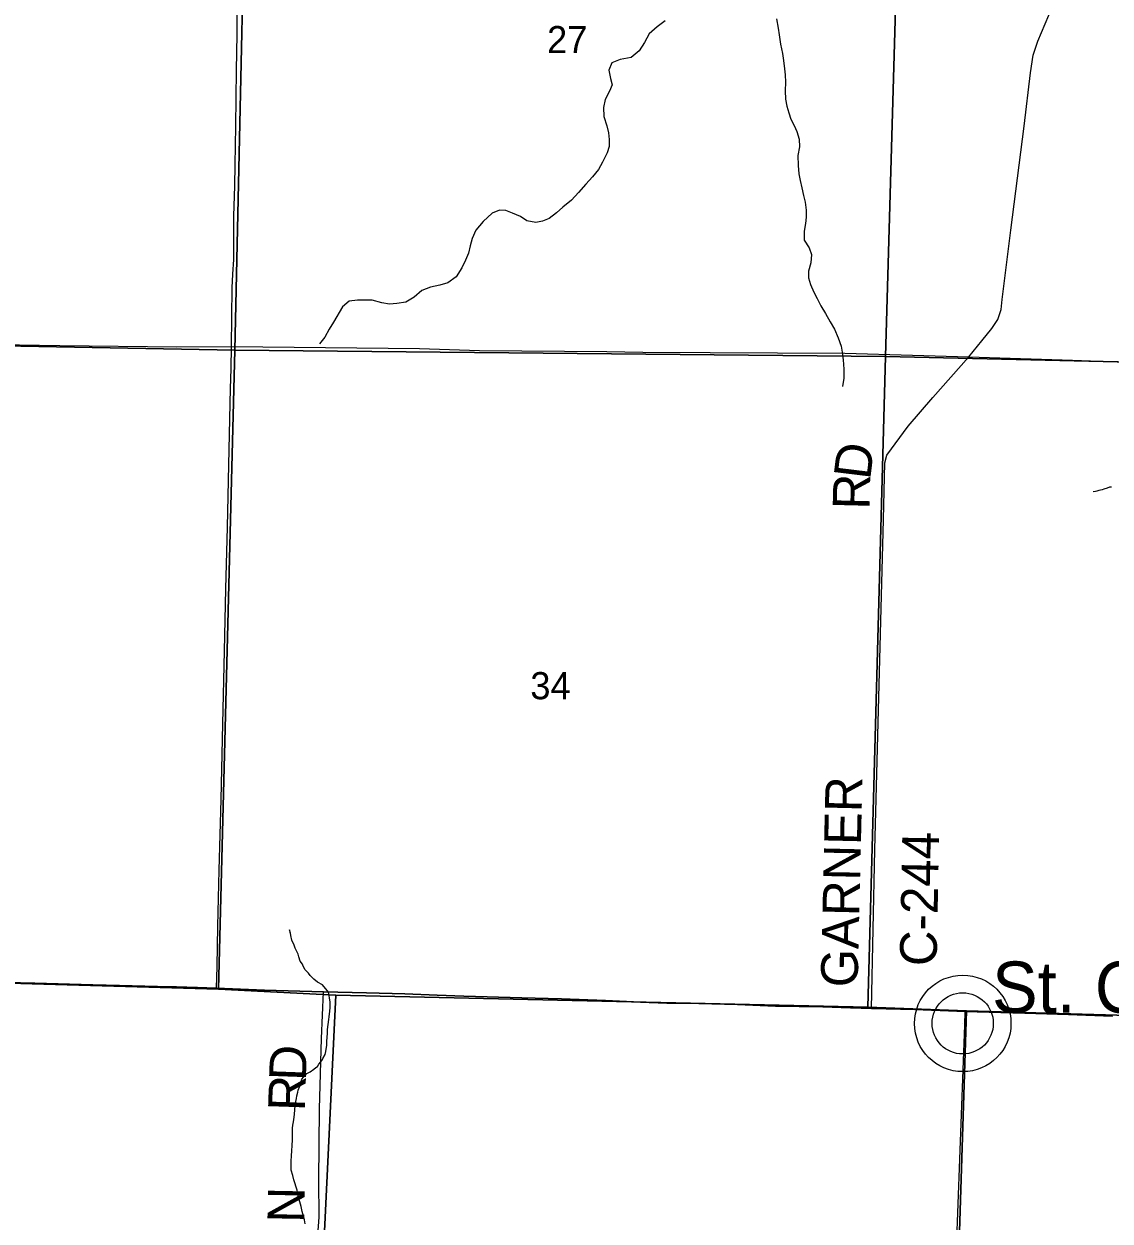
# Model space of a CAD drawing. Extents: x 1310247 to 1552180, y 377264 to 706493.
# Drawn here: x 1327940 to 1336785, y 512834 to 522581 of the extents above; entities that cross this region are included whole.
import ezdxf

# ---------------------------------------------------------------- set-up
doc = ezdxf.new("R2010")
doc.units = 0
for name, color, linetype in [('GM_X_County_Road', 7, 'Continuous'), ('GM_X_County_Road_Text', 7, 'Continuous'), ('GM_X_Minor_River', 7, 'Continuous'), ('GM_X_Section', 7, 'Continuous'), ('GM_X_Section_Text', 7, 'Continuous'), ('GM_X_State_Route', 7, 'Continuous'), ('GM_X_Township', 7, 'Continuous'), ('GM_X_Township_Road', 7, 'Continuous'), ('GM_X_Township_Road_Text', 7, 'Continuous'), ('GM_X_Unincorporated', 7, 'Continuous'), ('GM_X_Unincorporated_Location', 7, 'Continuous'), ('GM_X_Unincorporated_Text', 7, 'Continuous')]:
    doc.layers.add(name, color=color, linetype=linetype)

msp = doc.modelspace()

# ---------------------------------------------------------------- linework, layer by layer
at = {"layer": 'GM_X_County_Road'}
for points in [[(1334842, 514564.3), (1334870, 515856.4), (1334940.9, 518546.7), (1334950.8, 519008.4), (1334967.9, 519070.2), (1335140.9, 519306.3), (1335342.1, 519538.5), (1335636.1, 519869.9), (1335741.4, 520000.1), (1335822.3, 520102.1), (1335871.6, 520174.4), (1335897.9, 520256), (1335907.1, 520337.5), (1335976.8, 520901.1), (1336085.5, 521749.4), (1336135.9, 522182.9), (1336157.7, 522326.9), (1336196.5, 522440.7), (1336317.5, 522722.9)], [(1335439.3, 509482.1), (1335480.3, 511155.7), (1335602.2, 514427.6), (1335604.9, 514541)]]:
    msp.add_lwpolyline(points, dxfattribs=at)
at = {"layer": 'GM_X_Minor_River'}
for points in [[(1334068.4, 522621.8), (1334082.8, 522545.3), (1334091.7, 522493), (1334102.2, 522416.5), (1334116.6, 522340), (1334125.4, 522283.6), (1334134, 522215.3), (1334139, 522165), (1334141.8, 522106.8), (1334138.3, 522036.6), (1334140.9, 521968.4), (1334151.7, 521912), (1334168.6, 521855.5), (1334185.6, 521805), (1334212.6, 521754.3), (1334233.6, 521703.7), (1334252.4, 521641.1), (1334255.1, 521580.9), (1334243.6, 521508.9), (1334243.9, 521426.7), (1334250.5, 521360.3), (1334261.4, 521306), (1334274.1, 521245.5), (1334288.9, 521185), (1334301.8, 521128.6), (1334310.5, 521064.3), (1334311.2, 521006.1), (1334306.2, 520956), (1334294.8, 520892.1), (1334293.3, 520819.9), (1334334.1, 520756.9), (1334355, 520704.3), (1334349.6, 520634.2), (1334330.1, 520568.4), (1334329, 520514.3), (1334345.8, 520457.8), (1334372.7, 520397), (1334399.6, 520344.3), (1334430.5, 520285.5), (1334467.3, 520222.6), (1334506, 520155.6), (1334540.8, 520094.7), (1334571.5, 520023.9), (1334596.1, 519957.2), (1334603.1, 519906.9), (1334611.8, 519844.5), (1334618.3, 519770.2), (1334616.7, 519696), (1334607.3, 519630)], [(1333163.1, 522606.3), (1333095.9, 522557.5), (1333030.5, 522498.7), (1332994.9, 522429.2), (1332949.3, 522361.9), (1332884, 522307.1)], [(1332884, 522307.1), (1332795.7, 522291.6), (1332728.8, 522265.1), (1332703.2, 522203.6), (1332717.5, 522137), (1332730.2, 522084.5), (1332708.8, 522032.9), (1332673, 521965.5), (1332659.3, 521899.7), (1332663.5, 521827.3), (1332687.5, 521750.5), (1332700.1, 521694), (1332706.8, 521639.7), (1332707.3, 521583.5), (1332690, 521531.7), (1332651.9, 521454.4), (1332618.3, 521395), (1332570.6, 521336), (1332516.9, 521275.2), (1332457.1, 521208.4), (1332399.3, 521145.6), (1332329.7, 521089.2), (1332278.4, 521042.3), (1332217, 520995.6), (1332162.3, 520974.9), (1332107.9, 520964.2), (1332036.1, 520978), (1331984.9, 521013.4), (1331919.4, 521041.1), (1331863.8, 521060.5), (1331813.7, 521063.8), (1331753, 521041.2), (1331681.1, 520972.7), (1331619.1, 520902), (1331591.3, 520834.5), (1331573.7, 520774.8), (1331560.1, 520712.9), (1331536.6, 520657.3), (1331507, 520595.8), (1331461, 520522.7), (1331393.5, 520472.2), (1331326.9, 520453.8), (1331250.3, 520437.6), (1331181.4, 520411.2), (1331117.8, 520356.6), (1331050.6, 520316.1), (1330976.1, 520303.9), (1330917.9, 520299.4), (1330853.9, 520309), (1330776.3, 520330.9), (1330720.2, 520332.3), (1330656, 520331.9), (1330589.6, 520323.5), (1330534.3, 520276.7), (1330460.9, 520152.1), (1330425.4, 520094.8), (1330389.6, 520029.5), (1330348.1, 519976.3)], [(1336796.4, 518810.4), (1336780.3, 518808.8), (1336762.1, 518801.2), (1336733.8, 518793.9), (1336719.6, 518788.2), (1336693.4, 518782.8), (1336677.2, 518777.2), (1336665.1, 518773.5), (1336646.9, 518770)], [(1330435.2, 514572.3), (1330434.3, 514616.5), (1330429, 514650.7), (1330423.8, 514682.9), (1330420.1, 514697.1), (1330408.4, 514711.4), (1330398.6, 514723.7), (1330383, 514744.1), (1330371.3, 514756.4), (1330331.6, 514779.5), (1330302, 514802.3), (1330272.6, 514833.1), (1330259, 514851.5), (1330229.5, 514878.3), (1330214.2, 514908.8), (1330208.5, 514925), (1330189, 514949.5), (1330177.8, 514983.9), (1330172.3, 515008.1), (1330149.3, 515054.8), (1330141.9, 515081.1), (1330120.7, 515119.7), (1330113.5, 515158), (1330110, 515178.1), (1330102.6, 515204.4), (1330106, 515180.2)], [(1330229.7, 512812.4), (1330224.4, 512842.6), (1330205.9, 512911.3), (1330198.8, 512951.6), (1330174.7, 513036.4), (1330165.8, 513084.8), (1330137.6, 513169.7), (1330130.4, 513206), (1330117.3, 513248.5), (1330116.1, 513280.6), (1330117.2, 513326.7), (1330120, 513360.7), (1330123.1, 513410.8), (1330123.9, 513442.8), (1330127.2, 513500.9), (1330128.7, 513563.1), (1330127.3, 513589.2), (1330129.9, 513615.2), (1330136.5, 513641.1), (1330141.4, 513679.1), (1330144, 513703.1), (1330149.7, 513775.1), (1330154.4, 513807.1), (1330159, 513831.1), (1330163.5, 513853), (1330170.2, 513883), (1330174.7, 513900.9), (1330187.5, 513932.7), (1330198.4, 513970.5), (1330202.8, 513988.4), (1330217.2, 514004.1), (1330229.6, 514017.9), (1330244.1, 514035.5), (1330272.5, 514048.9), (1330301.1, 514070.2), (1330317.5, 514083.9), (1330331.8, 514093.5), (1330342.2, 514111.3), (1330369, 514142.8), (1330375.4, 514156.6), (1330392.2, 514190.3), (1330398.8, 514214.2), (1330406, 514266.2), (1330406.8, 514298.3), (1330412.3, 514362.3), (1330413, 514392.4), (1330418, 514434.4), (1330422.9, 514474.4), (1330425.4, 514496.4), (1330432.5, 514542.3), (1330435.2, 514572.3)]]:
    msp.add_lwpolyline(points, dxfattribs=at)
at = {"layer": 'GM_X_Section'}
for points in [[(1329774.9, 525219.4), (1329657.3, 519925.3), (1324430.7, 520023.1), (1324638.2, 525389)], [(1329774.9, 525219.4), (1335106, 525066.9), (1334956.2, 519873.7), (1329657.3, 519925.3)], [(1335106, 525066.9), (1340857.1, 524905.5), (1340514, 519745), (1334956.2, 519873.7)], [(1324430.7, 520023.1), (1329657.3, 519925.3), (1329524, 514721.6), (1325258.2, 514844.8), (1324268.8, 514874.1)], [(1329657.3, 519925.3), (1334956.2, 519873.7), (1334811.8, 514576.2), (1330480.9, 514673), (1329524, 514721.6)], [(1334956.2, 519873.7), (1340514, 519745), (1340140.8, 514415.2), (1335615.2, 514546.8), (1334811.8, 514576.2)], [(1329524, 514721.6), (1330480.9, 514673), (1330233.2, 509528.3), (1324992.2, 509766.5), (1325258.2, 514844.8)], [(1330480.9, 514673), (1334811.8, 514576.2), (1335615.2, 514546.8), (1335454.8, 509493.8), (1330233.2, 509528.3)], [(1340140.8, 514415.2), (1340758.5, 514398.2), (1340611.4, 509318.9), (1335454.8, 509493.8), (1335615.2, 514546.8)]]:
    msp.add_lwpolyline(points, close=True, dxfattribs=at)
at = {"layer": 'GM_X_State_Route'}
for points in [[(1329507.9, 514729.1), (1329514.3, 514907.1), (1329520.1, 515233.5), (1329530.4, 515689.5), (1329547.2, 516265.5), (1329560.1, 516881.4), (1329574.3, 517473.6), (1329585.3, 517981.8), (1329596.9, 518484.3), (1329612.4, 519115.1), (1329622, 519611.1), (1329626.6, 519772.4), (1329630.1, 519953.5), (1329636.9, 520432.2), (1329642.7, 520542.5), (1329648.4, 520662.7), (1329650.4, 521016), (1329656.9, 521261.7), (1329659.4, 521433.9), (1329665.3, 521749.3), (1329670.4, 522203.4), (1329676.9, 522494.9), (1329678.1, 522673.6)], [(1327562, 514782.1), (1328028.1, 514771), (1328502, 514757.6), (1328719.7, 514751.8), (1329029.2, 514743.4), (1329183.5, 514740), (1329352.5, 514735.3), (1329507.9, 514729.1)], [(1329507.9, 514729.1), (1329898.8, 514715.1), (1330379.5, 514701), (1330729, 514692), (1331041.7, 514685), (1331304.4, 514673.7), (1331523.1, 514664.3), (1331996.1, 514650.2), (1332317.9, 514642.4), (1332677.1, 514628.5), (1332962.5, 514617.4), (1333176.1, 514609.1), (1333437, 514604.1), (1333752.3, 514596), (1334061.7, 514584.7), (1334445.1, 514578.2), (1334671.4, 514570.3), (1334842, 514564.3), (1335079, 514559.1), (1335195.4, 514555.1), (1335604.9, 514541), (1336090.6, 514527.2), (1336447.5, 514515.4), (1336803.6, 514500.9)]]:
    msp.add_lwpolyline(points, dxfattribs=at)
at = {"layer": 'GM_X_Township'}
for points in [[(1327562, 514782.1), (1328028.1, 514770.9), (1328502, 514757.6), (1328719.7, 514751.8), (1329029.2, 514743.4), (1329183.5, 514740), (1329352.5, 514735.3), (1329507.9, 514729.1), (1329898.8, 514715.1), (1330379.5, 514701), (1330729, 514692), (1331041.7, 514685), (1331304.4, 514673.7), (1331523.1, 514664.3), (1331996.1, 514650.2), (1332317.9, 514642.4), (1332677.1, 514628.5), (1332962.5, 514617.4), (1333176.1, 514609.2), (1333437, 514604.1), (1333752.2, 514596), (1334061.7, 514584.7), (1334445.1, 514578.2), (1334671.4, 514570.3), (1334842, 514564.3), (1335079, 514559.2), (1335195.4, 514555.1), (1335604.9, 514541), (1336090.6, 514527.2), (1336447.5, 514515.4), (1336803.5, 514500.9)], [(1336803.5, 514500.9), (1336447.5, 514515.4), (1336090.6, 514527.2), (1335604.9, 514541), (1335195.4, 514555.1), (1335079, 514559.2), (1334842, 514564.3), (1334671.4, 514570.3), (1334445.1, 514578.2), (1334061.7, 514584.7), (1333752.2, 514596), (1333437, 514604.1), (1333176.1, 514609.2), (1332962.5, 514617.4), (1332677.1, 514628.5), (1332317.9, 514642.4), (1331996.1, 514650.2), (1331523.1, 514664.3), (1331304.4, 514673.7), (1331041.7, 514685), (1330729, 514692), (1330379.5, 514701), (1329898.8, 514715.1), (1329507.9, 514729.1), (1329352.5, 514735.3), (1329183.5, 514740), (1329029.2, 514743.4), (1328719.7, 514751.8), (1328502, 514757.6), (1328028.1, 514770.9), (1327562, 514782.1)]]:
    msp.add_lwpolyline(points, dxfattribs=at)
at = {"layer": 'GM_X_Township_Road'}
for points in [[(1323235.3, 520080.2), (1323235.3, 520080.2), (1323819.3, 520054.6), (1324771.1, 520024.5), (1325546.7, 520008.1), (1326249.4, 519996.2), (1327242.2, 519978.9), (1328232.3, 519963.4), (1329185, 519950.6), (1329630.1, 519953.5)], [(1329630.1, 519953.5), (1331160.7, 519937), (1331649.4, 519920.5), (1332686.5, 519913.3), (1332981.1, 519909.4), (1334626, 519898.9), (1335177.1, 519884.4), (1335636.1, 519869.9), (1336478.6, 519843.6), (1337714.4, 519796.3)], [(1330244.5, 509717.7), (1330267.1, 510114.1), (1330252.5, 510198.7), (1330243.3, 510276.2), (1330249, 510632.2), (1330276.1, 511419.8), (1330305.2, 512308.3), (1330324, 512572.7), (1330344.2, 512865.3), (1330341.3, 513164.4), (1330347, 513748.8), (1330363.6, 514319.5), (1330379.5, 514701)]]:
    msp.add_lwpolyline(points, dxfattribs=at)
at = {"layer": 'GM_X_Unincorporated'}
for radius in [392.8, 249]:
    msp.add_circle((1335585.4, 514443.1), radius, dxfattribs=at)
at = {"layer": 'GM_X_Unincorporated_Location'}
msp.add_line((1335585.4, 514443.1), (1335585.4, 514443.1), dxfattribs=at)

# ---------------------------------------------------------------- texts
at = {"layer": 'GM_X_County_Road_Text'}
for s, rotation, p in [('D', 83.04893, (1334831.2, 518863.3)), ('R', 88.60555, (1334825.8, 518624.6)), ('GARNER', 88.66356, (1334728.9, 514734.5)), ('C-244', 88.89823, (1335372.4, 514907.3))]:
    msp.add_text(s, height=300, rotation=rotation, dxfattribs=at).set_placement(p)
at = {"layer": 'GM_X_Section_Text'}
for s, p in [('27', (1332200.3, 522342.6)), ('34', (1332063.9, 517082.4))]:
    msp.add_text(s, height=221, rotation=0.00001, dxfattribs=at).set_placement(p)
at = {"layer": 'GM_X_Township_Road_Text'}
for s, rotation, p in [('D', 87.9551, (1330235.8, 513972.7)), ('R', 88.12914, (1330227.7, 513726.7)), ('N', 88.94224, (1330222.8, 512818.5))]:
    msp.add_text(s, height=300, rotation=rotation, dxfattribs=at).set_placement(p)
at = {"layer": 'GM_X_Unincorporated_Text'}
msp.add_text('St. Charles', height=417, rotation=0.00001, dxfattribs=at).set_placement((1335823.7, 514529.9))

doc.saveas('drawing.dxf')
